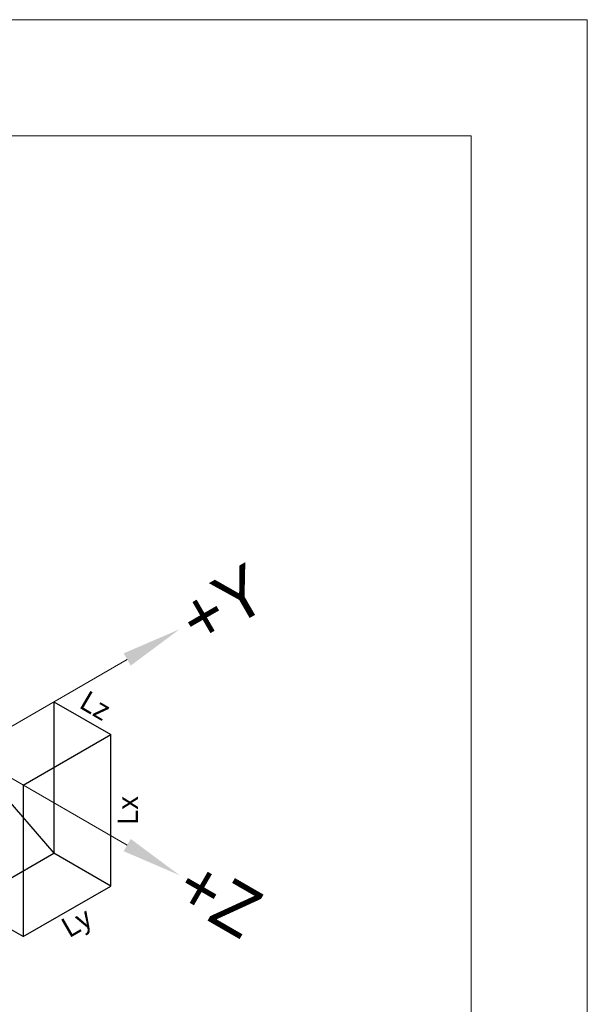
# Model space of a CAD drawing. Header units: millimetres. Extents: x 5437 to 18441, y -4466 to 3128.
# Tile 483 of 497: x 15692 to 15748, y -650 to -553. Entities that reach past the tile are written whole.
import ezdxf
from ezdxf.enums import TextEntityAlignment as Align

# ---------------------------------------------------------------- set-up
doc = ezdxf.new("R2010")
doc.units = ezdxf.units.MM
for name, color, linetype, lineweight in [('1轮廓实线层', 7, 'Continuous', 18), ('2细线层', 4, 'Continuous', 13), ('6文字层', 3, 'Continuous', 13), ('7标注层', 4, 'Continuous', 13), ('图框层', 7, 'Continuous', 18)]:
    doc.layers.add(name, color=color, linetype=linetype, lineweight=lineweight)

# ---------------------------------------------------------------- blocks, each defined once
blk = doc.blocks.new('ZwmFrameMain_2_A4^_^无分区图框^_^landscape')
at = {"layer": '1轮廓实线层'}
for q in [(0, 200), (267, 0)]:
    blk.add_line((267, 200), q, dxfattribs=at)
at = {"layer": '2细线层'}
for q in [(-25, 205), (272, -5)]:
    blk.add_line((272, 205), q, dxfattribs=at)

msp = doc.modelspace()

# ---------------------------------------------------------------- linework, layer by layer
at = {"color": 0}
for p, q in [((15694.92289, -620.09516), (15694.92289, -635.09516)), ((15694.92742, -620.09065), (15700.5636, -623.3505)), ((15691.88543, -628.3505), (15700.54568, -623.3505)), ((15700.53951, -623.35406), (15700.53951, -638.35406)), ((15686.26716, -625.09967), (15694.92742, -635.09967)), ((15691.88543, -628.3505), (15691.88543, -643.3505)), ((15686.26264, -640.09516), (15694.92289, -635.09516)), ((15700.54568, -638.3505), (15694.92742, -635.09967)), ((15691.88543, -643.3505), (15700.54568, -638.3505)), ((15691.88543, -643.3505), (15686.26716, -640.09967))]:
    msp.add_line(p, q, dxfattribs=at)
at = {"layer": '1轮廓实线层', "color": 0}
for q in [(15702.17706, -615.91409), (15702.17706, -634.28526)]:
    msp.add_line((15686.26716, -625.09967), q, dxfattribs=at)
at = {"layer": '7标注层', "color": 0}
for points in [[(15702.52706, -616.5203), (15701.82706, -615.30787), (15707.37322, -612.91409)], [(15701.82706, -634.89148), (15702.52706, -633.67904), (15707.37322, -637.28526)]]:
    msp.add_solid(points, dxfattribs=at)

# ---------------------------------------------------------------- block references
at = {"layer": '图框层', "color": 0, "xscale": 2.3, "yscale": 2.3, "zscale": 2.3}
msp.add_blockref('ZwmFrameMain_2_A4^_^无分区图框^_^landscape', (15122.11018, -1024.07635), dxfattribs=at)

# ---------------------------------------------------------------- texts
at = {"layer": '6文字层', "color": 0}
for s, rotation, p in [('+Y', 30, (15708.00091, -612.55169)), ('+Z', 330, (15707.81493, -637.54028))]:
    msp.add_text(s, height=5, rotation=rotation, dxfattribs=at).set_placement(p, align=Align.MIDDLE_LEFT)
msp.add_text('Lz', height=2, rotation=329.6877395, dxfattribs=at).set_placement((15698.25094, -621.8727), align=Align.BOTTOM_CENTER)
for s, rotation, p in [('Lx', 90, (15701.24157, -630.85406)), ('Ly', 30, (15696.679, -641.07117))]:
    msp.add_text(s, height=2, rotation=rotation, dxfattribs=at).set_placement(p, align=Align.TOP_CENTER)

doc.saveas('drawing.dxf')
